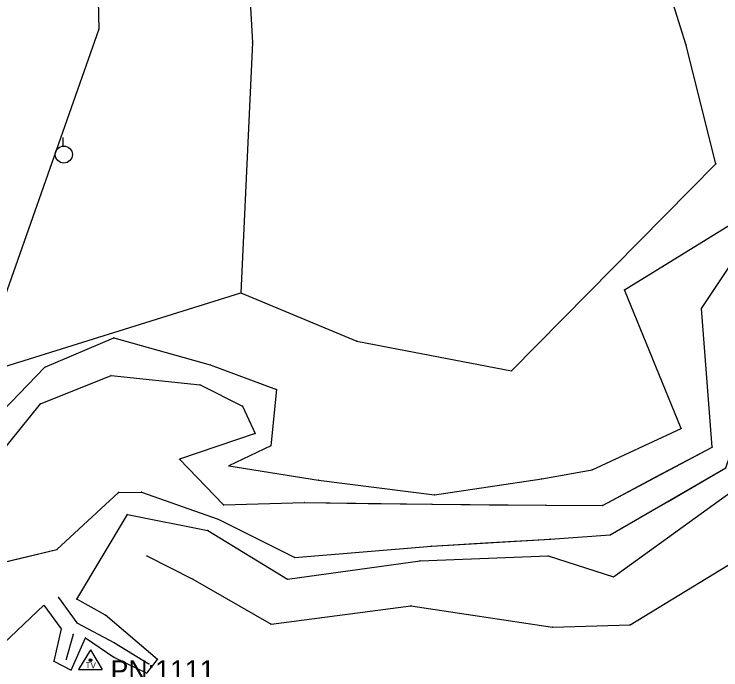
# Model space of a CAD drawing. Extents: x -99999 to 591807, y -99999 to 347168.
# Drawn here: x 588788.1 to 588964.7, y 345095.3 to 345259.1 of the extents above; entities that cross this region are included whole.
import ezdxf

# ---------------------------------------------------------------- set-up
doc = ezdxf.new("R2010")
doc.units = 0
for name, color, linetype in [('S_BREAKLINE', 7, 'Continuous'), ('S_DITCHLINE', 7, 'Continuous'), ('S_DRG_PT_SYM', 7, 'Continuous'), ('S_GRD_PT_SYM', 7, 'Continuous'), ('S_SECONDARY_CTL', 7, 'Continuous'), ('S_SECONDARY_CTL_ANNOT', 7, 'Continuous'), ('S_STREAM', 7, 'Continuous'), ('S_UTILITY_POLE', 7, 'Continuous')]:
    doc.layers.add(name, color=color, linetype=linetype)

msp = doc.modelspace()

# ---------------------------------------------------------------- linework, layer by layer
at = {"layer": 'S_BREAKLINE'}
for points in [[(588709.23, 345917.41), (588738.28, 345849.11), (588759.52, 345753.19), (588776.45, 345663.8), (588799.17, 345587.06), (588826.92, 345501.14), (588855.64, 345416.24), (588845.53, 345290.12), (588847.65, 345252.05)], [(588685.76, 345901.75), (588702.37, 345846.43), (588718.38, 345748.49), (588736.94, 345657.3), (588761.62, 345575.96), (588787.42, 345488.29), (588814.88, 345403.52), (588808.38, 345294.83), (588809.34, 345255.32)], [(588760.05, 345162.82), (588778.81, 345168.91), (588844.74, 345189.47), (588873.75, 345177.38), (588912.39, 345169.97), (588963.42, 345221.73), (588955.9, 345251.58), (588939.88, 345302.93), (588920.03, 345329.9), (588933.67, 345382.48), (588952.76, 345415.95), (588962.41, 345432.91)], [(588759.11, 345134.47), (588776.54, 345150.99), (588795.81, 345170.9), (588813.06, 345178.26), (588837.09, 345171.53), (588853.66, 345165.32), (588852.25, 345151.27), (588841.8, 345146.24), (588864.18, 345142.68), (588893.12, 345139), (588919.99, 345143.05), (588932.5, 345145.27), (588954.77, 345155.62), (588940.63, 345190.26), (588969.26, 345207.92), (588994.66, 345218.43), (588998.3, 345229.61), (588982.25, 345241.3), (588966.1, 345263.99), (588959.47, 345305.2), (588952.33, 345375.19), (588970.29, 345413.62), (588975.31, 345425.48)], [(588809.34, 345255.32), (588778.81, 345168.91)], [(588847.65, 345252.05), (588844.74, 345189.47)], [(588821.33, 345123.76), (588832.82, 345117.91), (588852.32, 345106.73), (588887.25, 345111.31), (588922.6, 345105.94), (588941.99, 345106.56), (589008.18, 345146.83)], [(588773.7, 345090.7), (588795.55, 345111.43), (588799.86, 345105.56), (588798.02, 345097.44), (588802.42, 345095.17), (588805.97, 345103.28), (588813.01, 345098.46), (588821.33, 345094.46), (588823.93, 345097.84), (588810.94, 345108.91), (588803.78, 345112.95), (588816.48, 345134.08), (588836.5, 345130.12), (588856.4, 345117.92), (588889.53, 345122.52), (588921.52, 345123.75), (588937.86, 345118.51), (588970.24, 345141.95)]]:
    msp.add_lwpolyline(points, dxfattribs=at)
at = {"layer": 'S_DITCHLINE'}
for points in [[(588799.2, 345113.37), (588803.84, 345107.01), (588813.19, 345102), (588821.81, 345096.76)], [(588799.2, 345113.37), (588803.84, 345107.01), (588813.19, 345102), (588821.81, 345096.76)], [(588802.89, 345104.15), (588801.17, 345097.96)], [(588802.89, 345104.15), (588801.17, 345097.96)]]:
    msp.add_lwpolyline(points, dxfattribs=at)
at = {"layer": 'S_DRG_PT_SYM'}
for points in [[(588959.88, 345185.57), (588959.84, 345185.6), (588959.88, 345185.57), (588959.85, 345185.53), (588959.88, 345185.57), (588959.92, 345185.55), (588959.88, 345185.57), (588959.91, 345185.62)], [(588812.36, 345168.8), (588812.37, 345168.85), (588812.36, 345168.8), (588812.31, 345168.8), (588812.36, 345168.8), (588812.36, 345168.75), (588812.36, 345168.8), (588812.41, 345168.79)], [(588834.57, 345166.49), (588834.59, 345166.53), (588834.57, 345166.49), (588834.53, 345166.51), (588834.57, 345166.49), (588834.55, 345166.45), (588834.57, 345166.49), (588834.62, 345166.47)], [(588794.75, 345161.74), (588794.73, 345161.78), (588794.75, 345161.74), (588794.7, 345161.72), (588794.75, 345161.74), (588794.77, 345161.69), (588794.75, 345161.74), (588794.79, 345161.76)], [(588845.22, 345161.16), (588845.27, 345161.19), (588845.22, 345161.16), (588845.2, 345161.21), (588845.22, 345161.16), (588845.18, 345161.14), (588845.22, 345161.16), (588845.24, 345161.12)], [(588848.33, 345154.35), (588848.35, 345154.3), (588848.33, 345154.35), (588848.38, 345154.36), (588848.33, 345154.35), (588848.32, 345154.4), (588848.33, 345154.35), (588848.29, 345154.33)], [(588962.48, 345150.93), (588962.43, 345150.92), (588962.48, 345150.93), (588962.49, 345150.88), (588962.48, 345150.93), (588962.53, 345150.93), (588962.48, 345150.93), (588962.48, 345150.97)], [(588829.48, 345147.9), (588829.51, 345147.93), (588829.48, 345147.9), (588829.44, 345147.93), (588829.48, 345147.9), (588829.44, 345147.86), (588829.48, 345147.9), (588829.51, 345147.86)], [(588814.21, 345139.62), (588814.21, 345139.67), (588814.21, 345139.62), (588814.16, 345139.62), (588814.21, 345139.62), (588814.21, 345139.57), (588814.21, 345139.62), (588814.26, 345139.62)], [(588819.95, 345139.67), (588819.97, 345139.72), (588819.95, 345139.67), (588819.9, 345139.69), (588819.95, 345139.67), (588819.93, 345139.62), (588819.95, 345139.67), (588820, 345139.65)], [(588840.44, 345136.53), (588840.44, 345136.58), (588840.44, 345136.53), (588840.39, 345136.53), (588840.44, 345136.53), (588840.44, 345136.48), (588840.44, 345136.53), (588840.49, 345136.53)], [(588860.64, 345137.08), (588860.64, 345137.13), (588860.64, 345137.08), (588860.59, 345137.08), (588860.64, 345137.08), (588860.64, 345137.03), (588860.64, 345137.08), (588860.69, 345137.08)], [(588892.53, 345136.64), (588892.53, 345136.69), (588892.53, 345136.64), (588892.48, 345136.64), (588892.53, 345136.64), (588892.53, 345136.59), (588892.53, 345136.64), (588892.58, 345136.64)], [(588921.02, 345136.41), (588921.02, 345136.46), (588921.02, 345136.41), (588920.97, 345136.41), (588921.02, 345136.41), (588921.02, 345136.36), (588921.02, 345136.41), (588921.07, 345136.41)], [(588935.11, 345136.39), (588935.08, 345136.43), (588935.11, 345136.39), (588935.06, 345136.36), (588935.11, 345136.39), (588935.13, 345136.34), (588935.11, 345136.39), (588935.15, 345136.41)], [(588839.12, 345132.9), (588839.14, 345132.94), (588839.12, 345132.9), (588839.07, 345132.92), (588839.12, 345132.9), (588839.09, 345132.85), (588839.12, 345132.9), (588839.16, 345132.87)], [(588937.07, 345128.99), (588937.04, 345129.03), (588937.07, 345128.99), (588937.02, 345128.96), (588937.07, 345128.99), (588937.09, 345128.95), (588937.07, 345128.99), (588937.11, 345129.01)], [(588922.05, 345127.93), (588922.04, 345127.98), (588922.05, 345127.93), (588922, 345127.93), (588922.05, 345127.93), (588922.05, 345127.88), (588922.05, 345127.93), (588922.1, 345127.94)], [(588798.83, 345125.32), (588798.79, 345125.36), (588798.83, 345125.32), (588798.79, 345125.29), (588798.83, 345125.32), (588798.86, 345125.29), (588798.83, 345125.32), (588798.86, 345125.36)], [(588892.36, 345126.22), (588892.36, 345126.27), (588892.36, 345126.22), (588892.31, 345126.22), (588892.36, 345126.22), (588892.36, 345126.17), (588892.36, 345126.22), (588892.41, 345126.23)], [(588858.22, 345123.35), (588858.21, 345123.4), (588858.22, 345123.35), (588858.17, 345123.34), (588858.22, 345123.35), (588858.22, 345123.3), (588858.22, 345123.35), (588858.27, 345123.35)]]:
    msp.add_lwpolyline(points, close=True, dxfattribs=at)
at = {"layer": 'S_GRD_PT_SYM'}
for points in [[(588809.34, 345255.32), (588809.39, 345255.32), (588809.34, 345255.32), (588809.34, 345255.37), (588809.34, 345255.32), (588809.29, 345255.32), (588809.34, 345255.32), (588809.34, 345255.27)], [(588809.34, 345255.32), (588809.38, 345255.3), (588809.34, 345255.32), (588809.35, 345255.37), (588809.34, 345255.32), (588809.29, 345255.33), (588809.34, 345255.32), (588809.32, 345255.27)], [(588847.65, 345252.05), (588847.7, 345252.06), (588847.65, 345252.05), (588847.65, 345252.1), (588847.65, 345252.05), (588847.6, 345252.05), (588847.65, 345252.05), (588847.66, 345252)], [(588847.65, 345252.05), (588847.7, 345252.05), (588847.65, 345252.05), (588847.66, 345252.1), (588847.65, 345252.05), (588847.6, 345252.06), (588847.65, 345252.05), (588847.65, 345252)], [(588955.9, 345251.58), (588955.85, 345251.56), (588955.9, 345251.58), (588955.91, 345251.53), (588955.9, 345251.58), (588955.94, 345251.59), (588955.9, 345251.58), (588955.88, 345251.62)], [(588963.42, 345221.73), (588963.37, 345221.72), (588963.42, 345221.73), (588963.43, 345221.69), (588963.42, 345221.73), (588963.47, 345221.75), (588963.42, 345221.73), (588963.41, 345221.78)], [(588940.63, 345190.26), (588940.6, 345190.3), (588940.63, 345190.26), (588940.59, 345190.23), (588940.63, 345190.26), (588940.66, 345190.22), (588940.63, 345190.26), (588940.67, 345190.29)], [(588844.74, 345189.47), (588844.79, 345189.46), (588844.74, 345189.47), (588844.75, 345189.52), (588844.74, 345189.47), (588844.69, 345189.47), (588844.74, 345189.47), (588844.74, 345189.42)], [(588844.74, 345189.47), (588844.76, 345189.51), (588844.74, 345189.47), (588844.7, 345189.49), (588844.74, 345189.47), (588844.72, 345189.42), (588844.74, 345189.47), (588844.79, 345189.45)], [(588813.06, 345178.26), (588813.08, 345178.31), (588813.06, 345178.26), (588813.02, 345178.28), (588813.06, 345178.26), (588813.05, 345178.21), (588813.06, 345178.26), (588813.11, 345178.25)], [(588873.75, 345177.38), (588873.76, 345177.43), (588873.75, 345177.38), (588873.7, 345177.39), (588873.75, 345177.38), (588873.74, 345177.33), (588873.75, 345177.38), (588873.8, 345177.37)], [(588795.81, 345170.9), (588795.79, 345170.95), (588795.81, 345170.9), (588795.77, 345170.88), (588795.81, 345170.9), (588795.83, 345170.86), (588795.81, 345170.9), (588795.86, 345170.92)], [(588837.09, 345171.53), (588837.11, 345171.58), (588837.09, 345171.53), (588837.05, 345171.55), (588837.09, 345171.53), (588837.08, 345171.49), (588837.09, 345171.53), (588837.14, 345171.51)], [(588912.39, 345169.97), (588912.36, 345170.01), (588912.39, 345169.97), (588912.36, 345169.94), (588912.39, 345169.97), (588912.43, 345169.94), (588912.39, 345169.97), (588912.43, 345170.01)], [(588853.66, 345165.32), (588853.71, 345165.31), (588853.66, 345165.32), (588853.66, 345165.37), (588853.66, 345165.32), (588853.61, 345165.32), (588853.66, 345165.32), (588853.65, 345165.27)], [(588954.77, 345155.62), (588954.72, 345155.6), (588954.77, 345155.62), (588954.79, 345155.57), (588954.77, 345155.62), (588954.81, 345155.64), (588954.77, 345155.62), (588954.75, 345155.66)], [(588852.25, 345151.27), (588852.27, 345151.22), (588852.25, 345151.27), (588852.29, 345151.29), (588852.25, 345151.27), (588852.22, 345151.31), (588852.25, 345151.27), (588852.2, 345151.24)], [(588841.8, 345146.24), (588841.81, 345146.29), (588841.8, 345146.24), (588841.75, 345146.24), (588841.8, 345146.24), (588841.8, 345146.19), (588841.8, 345146.24), (588841.85, 345146.23)], [(588932.5, 345145.27), (588932.47, 345145.32), (588932.5, 345145.27), (588932.45, 345145.25), (588932.5, 345145.27), (588932.52, 345145.23), (588932.5, 345145.27), (588932.54, 345145.29)], [(588864.18, 345142.68), (588864.18, 345142.73), (588864.18, 345142.68), (588864.13, 345142.69), (588864.18, 345142.68), (588864.17, 345142.63), (588864.18, 345142.68), (588864.23, 345142.67)], [(588919.99, 345143.05), (588919.98, 345143.1), (588919.99, 345143.05), (588919.94, 345143.04), (588919.99, 345143.05), (588920, 345143), (588919.99, 345143.05), (588920.04, 345143.06)], [(588893.12, 345139), (588893.11, 345139.05), (588893.12, 345139), (588893.07, 345138.99), (588893.12, 345139), (588893.13, 345138.95), (588893.12, 345139), (588893.17, 345139.01)], [(588816.48, 345134.08), (588816.49, 345134.13), (588816.48, 345134.08), (588816.43, 345134.09), (588816.48, 345134.08), (588816.47, 345134.03), (588816.48, 345134.08), (588816.53, 345134.07)], [(588836.5, 345130.12), (588836.53, 345130.16), (588836.5, 345130.12), (588836.46, 345130.15), (588836.5, 345130.12), (588836.47, 345130.08), (588836.5, 345130.12), (588836.54, 345130.09)], [(588821.33, 345123.76), (588821.35, 345123.81), (588821.33, 345123.76), (588821.28, 345123.78), (588821.33, 345123.76), (588821.3, 345123.72), (588821.33, 345123.76), (588821.37, 345123.74)], [(588921.52, 345123.75), (588921.53, 345123.8), (588921.52, 345123.75), (588921.47, 345123.76), (588921.52, 345123.75), (588921.5, 345123.7), (588921.52, 345123.75), (588921.57, 345123.73)], [(588889.53, 345122.52), (588889.53, 345122.57), (588889.53, 345122.52), (588889.48, 345122.52), (588889.53, 345122.52), (588889.53, 345122.47), (588889.53, 345122.52), (588889.58, 345122.52)], [(588832.82, 345117.91), (588832.84, 345117.95), (588832.82, 345117.91), (588832.77, 345117.94), (588832.82, 345117.91), (588832.79, 345117.87), (588832.82, 345117.91), (588832.86, 345117.89)], [(588856.4, 345117.92), (588856.39, 345117.97), (588856.4, 345117.92), (588856.35, 345117.91), (588856.4, 345117.92), (588856.41, 345117.87), (588856.4, 345117.92), (588856.45, 345117.92)], [(588937.86, 345118.51), (588937.83, 345118.55), (588937.86, 345118.51), (588937.82, 345118.48), (588937.86, 345118.51), (588937.89, 345118.47), (588937.86, 345118.51), (588937.9, 345118.54)], [(588799.2, 345113.37), (588799.24, 345113.4), (588799.2, 345113.37), (588799.17, 345113.41), (588799.2, 345113.37), (588799.16, 345113.34), (588799.2, 345113.37), (588799.23, 345113.33)], [(588803.78, 345112.95), (588803.73, 345112.98), (588803.78, 345112.95), (588803.75, 345112.91), (588803.78, 345112.95), (588803.82, 345112.93), (588803.78, 345112.95), (588803.8, 345113)], [(588795.55, 345111.43), (588795.59, 345111.46), (588795.55, 345111.43), (588795.52, 345111.47), (588795.55, 345111.43), (588795.51, 345111.4), (588795.55, 345111.43), (588795.58, 345111.39)], [(588887.25, 345111.31), (588887.26, 345111.36), (588887.25, 345111.31), (588887.2, 345111.32), (588887.25, 345111.31), (588887.24, 345111.26), (588887.25, 345111.31), (588887.3, 345111.3)], [(588810.94, 345108.91), (588810.91, 345108.86), (588810.94, 345108.91), (588810.98, 345108.88), (588810.94, 345108.91), (588810.96, 345108.95), (588810.94, 345108.91), (588810.9, 345108.93)], [(588799.86, 345105.56), (588799.91, 345105.55), (588799.86, 345105.56), (588799.87, 345105.61), (588799.86, 345105.56), (588799.81, 345105.57), (588799.86, 345105.56), (588799.85, 345105.52)], [(588803.84, 345107.01), (588803.86, 345107.05), (588803.84, 345107.01), (588803.8, 345107.03), (588803.84, 345107.01), (588803.82, 345106.96), (588803.84, 345107.01), (588803.89, 345106.98)], [(588852.32, 345106.73), (588852.32, 345106.78), (588852.32, 345106.73), (588852.27, 345106.72), (588852.32, 345106.73), (588852.33, 345106.68), (588852.32, 345106.73), (588852.37, 345106.74)], [(588922.6, 345105.94), (588922.6, 345105.99), (588922.6, 345105.94), (588922.55, 345105.94), (588922.6, 345105.94), (588922.6, 345105.89), (588922.6, 345105.94), (588922.65, 345105.94)], [(588941.99, 345106.56), (588941.96, 345106.6), (588941.99, 345106.56), (588941.94, 345106.53), (588941.99, 345106.56), (588942.01, 345106.51), (588941.99, 345106.56), (588942.03, 345106.58)], [(588802.89, 345104.15), (588802.94, 345104.14), (588802.89, 345104.15), (588802.9, 345104.2), (588802.89, 345104.15), (588802.84, 345104.17), (588802.89, 345104.15), (588802.87, 345104.1)], [(588805.97, 345103.28), (588806, 345103.32), (588805.97, 345103.28), (588805.93, 345103.31), (588805.97, 345103.28), (588805.94, 345103.24), (588805.97, 345103.28), (588806.01, 345103.26)], [(588813.19, 345102), (588813.22, 345102.04), (588813.19, 345102), (588813.15, 345102.02), (588813.19, 345102), (588813.16, 345101.95), (588813.19, 345102), (588813.23, 345101.97)], [(588813.01, 345098.46), (588813.04, 345098.5), (588813.01, 345098.46), (588812.97, 345098.48), (588813.01, 345098.46), (588812.99, 345098.41), (588813.01, 345098.46), (588813.06, 345098.43)], [(588798.02, 345097.44), (588798.04, 345097.49), (588798.02, 345097.44), (588797.97, 345097.47), (588798.02, 345097.44), (588798, 345097.4), (588798.02, 345097.44), (588798.06, 345097.42)], [(588801.17, 345097.96), (588801.22, 345097.94), (588801.17, 345097.96), (588801.19, 345098), (588801.17, 345097.96), (588801.13, 345097.97), (588801.17, 345097.96), (588801.16, 345097.91)], [(588821.81, 345096.76), (588821.84, 345096.8), (588821.81, 345096.76), (588821.77, 345096.79), (588821.81, 345096.76), (588821.79, 345096.72), (588821.81, 345096.76), (588821.86, 345096.73)], [(588823.93, 345097.84), (588823.9, 345097.8), (588823.93, 345097.84), (588823.97, 345097.81), (588823.93, 345097.84), (588823.97, 345097.88), (588823.93, 345097.84), (588823.89, 345097.87)]]:
    msp.add_lwpolyline(points, close=True, dxfattribs=at)
at = {"layer": 'S_SECONDARY_CTL'}
for p, q in [((588807.21, 345100.31), (588804.2, 345095.35)), ((588807.21, 345100.31), (588810.16, 345095.35)), ((588804.2, 345095.35), (588810.16, 345095.35))]:
    msp.add_line(p, q, dxfattribs=at)
for radius in [0.311, 0.183, 0.103]:
    msp.add_circle((588807.21, 345097.7), radius, dxfattribs=at)
at = {"layer": 'S_STREAM'}
for points in [[(588781.94, 345145.89), (588794.75, 345161.74), (588812.36, 345168.8), (588834.57, 345166.49), (588845.22, 345161.16), (588848.33, 345154.35), (588829.48, 345147.9), (588840.44, 345136.53), (588860.64, 345137.08), (588892.53, 345136.64), (588921.02, 345136.41), (588935.11, 345136.39), (588962.48, 345150.93), (588959.88, 345185.57), (588971.21, 345202.54), (588998.44, 345216.77), (589000.3, 345231.34), (588986, 345245.44), (588970.22, 345268.03), (588964.08, 345303.05), (588958.17, 345374.01), (588974.56, 345408.3), (588984.55, 345422.71)], [(588771.18, 345118.74), (588798.83, 345125.32), (588814.21, 345139.62), (588819.95, 345139.67), (588839.12, 345132.9), (588858.22, 345123.35), (588892.36, 345126.22), (588922.05, 345127.93), (588937.07, 345128.99), (588965.95, 345145.78), (588975.95, 345174.81), (588980.43, 345187.33), (589005.39, 345201.9), (589012.21, 345228.97), (588994.83, 345251.42), (588979.62, 345277.42), (588974.54, 345304.63), (588970.73, 345357.15), (589000.56, 345408.3), (589002.73, 345419.74)], [(588785, 345122.03), (588798.83, 345125.32), (588814.21, 345139.62), (588819.95, 345139.67), (588839.12, 345132.9), (588858.22, 345123.35), (588875.29, 345124.79), (588892.36, 345126.22), (588907.2, 345127.08), (588922.05, 345127.93), (588937.07, 345128.99), (588951.51, 345137.38), (588965.95, 345145.78), (588970.95, 345160.3), (588975.95, 345174.81), (588980.43, 345187.33), (588992.91, 345194.62), (589005.39, 345201.9), (589008.8, 345215.44), (589012.21, 345228.97), (589003.52, 345240.2), (588994.83, 345251.42), (588987.23, 345264.42)], [(588781.94, 345145.89), (588794.75, 345161.74), (588812.36, 345168.8), (588834.57, 345166.49), (588845.22, 345161.16), (588848.33, 345154.35), (588829.48, 345147.9), (588840.44, 345136.53), (588860.64, 345137.08), (588876.59, 345136.86), (588892.53, 345136.64), (588906.78, 345136.52), (588921.02, 345136.41), (588935.11, 345136.39), (588948.8, 345143.66), (588962.48, 345150.93), (588961.18, 345168.25), (588959.88, 345185.57), (588971.21, 345202.54)]]:
    msp.add_lwpolyline(points, dxfattribs=at)
at = {"layer": 'S_UTILITY_POLE'}
msp.add_line((588800.42, 345226.17), (588800.42, 345228.28), dxfattribs=at)
msp.add_circle((588800.55, 345224.03), 2.13, dxfattribs=at)

# ---------------------------------------------------------------- texts
at = {"layer": 'S_SECONDARY_CTL'}
msp.add_text('TV', height=1.5, rotation=360, dxfattribs=at).set_placement((588806.01, 345095.68))
at = {"layer": 'S_SECONDARY_CTL_ANNOT'}
msp.add_text('PN:1111', height=5, dxfattribs=at).set_placement((588812.21, 345092.7))

doc.saveas('drawing.dxf')
